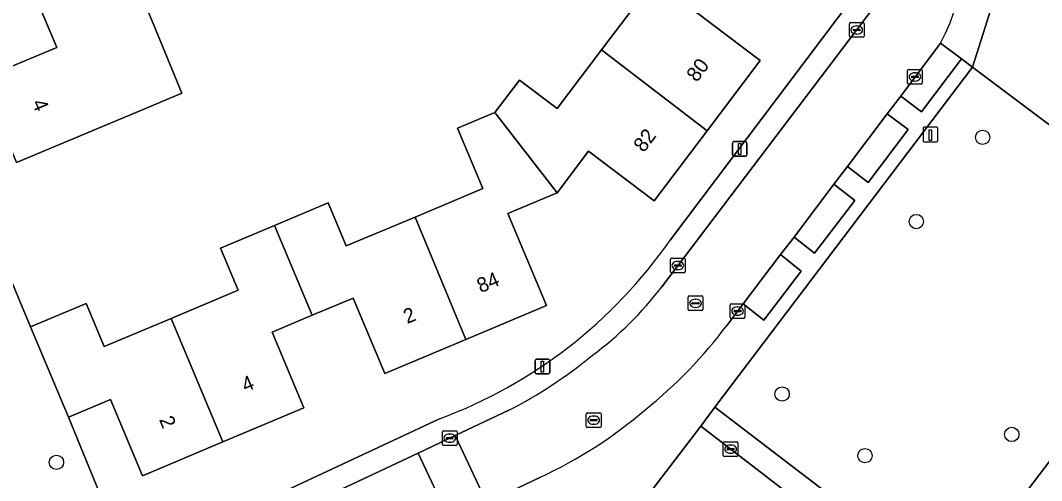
# Model space of a CAD drawing. Extents: x 158472 to 159562, y 388525 to 389606.
# Drawn here: x 158703 to 158772.6, y 389018.8 to 389050.2 of the extents above; entities that cross this region are included whole.
import ezdxf

# ---------------------------------------------------------------- set-up
doc = ezdxf.new("R2010")
doc.units = 0
for name, color, linetype in [('IMGEO_Boom', 7, 'Continuous'), ('IMGEO_Erf', 7, 'Continuous'), ('IMGEO_Groenvoorziening', 7, 'Continuous'), ('IMGEO_Kolk', 7, 'Continuous'), ('IMGEO_Laadpaal', 7, 'Continuous'), ('IMGEO_Lichtmast', 7, 'Continuous'), ('IMGEO_Pand', 7, 'Continuous'), ('IMGEO_Pand_nummerreeks', 7, 'Continuous'), ('IMGEO_Parkeervlak_open', 7, 'Continuous'), ('IMGEO_Rijbaan_lokaal_open', 7, 'Continuous'), ('IMGEO_Rioolput', 7, 'Continuous'), ('IMGEO_Voetpad_open', 7, 'Continuous')]:
    doc.layers.add(name, color=color, linetype=linetype)

msp = doc.modelspace()

# ---------------------------------------------------------------- linework, layer by layer
at = {"layer": 'IMGEO_Boom'}
for centre in [(158768.621, 389042.217), (158764.099, 389036.477), (158754.943, 389024.713), (158770.609, 389021.959), (158705.436, 389020.056), (158760.594, 389020.509)]:
    msp.add_circle(centre, 0.489, dxfattribs=at)
at = {"layer": 'IMGEO_Erf'}
for points in [[(158668.409, 389067.056), (158697.03, 389045.201), (158703.674, 389029.291), (158707.46, 389030.88), (158708.688, 389027.956), (158713.261, 389029.876), (158717.84, 389031.798), (158716.634, 389034.67), (158720.305, 389036.211), (158723.973, 389037.751), (158725.208, 389034.809), (158729.908, 389036.782), (158734.532, 389038.723), (158732.803, 389042.84), (158735.341, 389043.906), (158737.027, 389046.122), (158739.601, 389044.181), (158742.626, 389048.19), (158745.637, 389052.18)], [(158709.319, 389056.434), (158712.035, 389049.984), (158713.989, 389045.224), (158711.088, 389044.008), (158707.33, 389042.433), (158702.718, 389040.5), (158700.329, 389046.199), (158705.458, 389048.349), (158703.8, 389052.306)], [(158747.298, 389035.212), (158759.79, 389051.768)], [(158748.98, 389050.828), (158753.442, 389047.461), (158749.827, 389042.67), (158746.213, 389037.88), (158741.724, 389041.267), (158739.591, 389038.439), (158736.238, 389037.031), (158738.878, 389030.743), (158733.355, 389028.424), (158727.831, 389026.105), (158725.669, 389031.254), (158722.877, 389030.082), (158720.152, 389028.938), (158722.323, 389023.766), (158716.798, 389021.447), (158711.3, 389019.139), (158709.116, 389024.343), (158706.255, 389023.142), (158709.235, 389015.859), (158712.826, 389014.266), (158731.568, 389023.026)]]:
    msp.add_lwpolyline(points, dxfattribs=at)
msp.add_arc((158720.001, 389054.203), 33.254, 290.35614, 325.17361, dxfattribs=at)
at = {"layer": 'IMGEO_Groenvoorziening'}
msp.add_lwpolyline([(158750.354, 389023.821), (158766.566, 389011.438), (158784.307, 389034.728), (158767.926, 389046.996)], close=True, dxfattribs=at)
at = {"layer": 'IMGEO_Kolk'}
for p, q in [((158759.531, 389049.111), (158759.531, 389049.963)), ((158759.606, 389050.037), (158760.458, 389050.037)), ((158760.019, 389049.817), (158760.044, 389049.817)), ((158760.532, 389049.963), (158760.532, 389049.111)), ((158760.458, 389049.037), (158759.606, 389049.037)), ((158759.79, 389049.531), (158759.79, 389049.543)), ((158760.228, 389049.494), (158759.83, 389049.494)), ((158759.833, 389049.58), (158760.231, 389049.58)), ((158760.042, 389049.257), (158760.017, 389049.257)), ((158760.274, 389049.543), (158760.274, 389049.531)), ((158763.5, 389045.912), (158763.5, 389046.764)), ((158763.575, 389046.838), (158764.427, 389046.838)), ((158763.759, 389046.332), (158763.759, 389046.344)), ((158764.197, 389046.295), (158763.799, 389046.295)), ((158763.802, 389046.381), (158764.2, 389046.381)), ((158763.988, 389046.618), (158764.013, 389046.618)), ((158764.243, 389046.344), (158764.243, 389046.332)), ((158764.501, 389046.764), (158764.501, 389045.912)), ((158764.427, 389045.838), (158763.575, 389045.838)), ((158764.011, 389046.058), (158763.986, 389046.058)), ((158747.328, 389033.05), (158747.328, 389033.902)), ((158747.403, 389033.976), (158748.255, 389033.976)), ((158747.816, 389033.756), (158747.841, 389033.756)), ((158748.329, 389033.902), (158748.329, 389033.05)), ((158748.255, 389032.976), (158747.403, 389032.976)), ((158747.587, 389033.47), (158747.587, 389033.482)), ((158748.025, 389033.433), (158747.627, 389033.433)), ((158747.63, 389033.519), (158748.028, 389033.519)), ((158747.839, 389033.196), (158747.814, 389033.196)), ((158748.071, 389033.482), (158748.071, 389033.47)), ((158751.482, 389030.872), (158752.334, 389030.872)), ((158751.407, 389029.946), (158751.407, 389030.798)), ((158751.666, 389030.366), (158751.666, 389030.378)), ((158752.104, 389030.329), (158751.706, 389030.329)), ((158751.709, 389030.415), (158752.107, 389030.415)), ((158751.895, 389030.652), (158751.92, 389030.652)), ((158752.15, 389030.378), (158752.15, 389030.366)), ((158752.408, 389030.798), (158752.408, 389029.946)), ((158752.334, 389029.872), (158751.482, 389029.872)), ((158751.918, 389030.092), (158751.893, 389030.092)), ((158731.767, 389021.279), (158731.767, 389022.131)), ((158731.842, 389022.205), (158732.694, 389022.205)), ((158732.255, 389021.985), (158732.28, 389021.985)), ((158732.768, 389022.131), (158732.768, 389021.279)), ((158732.694, 389021.205), (158731.842, 389021.205)), ((158732.026, 389021.699), (158732.026, 389021.711)), ((158732.464, 389021.662), (158732.066, 389021.662)), ((158732.069, 389021.748), (158732.467, 389021.748)), ((158732.278, 389021.425), (158732.253, 389021.425)), ((158732.51, 389021.711), (158732.51, 389021.699)), ((158750.931, 389020.532), (158750.931, 389021.384)), ((158751.006, 389021.458), (158751.858, 389021.458)), ((158751.419, 389021.238), (158751.444, 389021.238)), ((158751.932, 389021.384), (158751.932, 389020.532)), ((158751.858, 389020.458), (158751.006, 389020.458)), ((158751.19, 389020.952), (158751.19, 389020.964)), ((158751.628, 389020.915), (158751.23, 389020.915)), ((158751.233, 389021.001), (158751.631, 389021.001)), ((158751.442, 389020.678), (158751.417, 389020.678)), ((158751.674, 389020.964), (158751.674, 389020.952))]:
    msp.add_line(p, q, dxfattribs=at)
for points in [[(158759.531, 389049.111), (158759.531, 389049.963)], [(158759.606, 389050.037), (158760.458, 389050.037)], [(158760.532, 389049.963), (158760.532, 389049.111)], [(158760.458, 389049.037), (158759.606, 389049.037)], [(158763.5, 389045.912), (158763.5, 389046.764)], [(158763.575, 389046.838), (158764.427, 389046.838)], [(158764.501, 389046.764), (158764.501, 389045.912)], [(158764.427, 389045.838), (158763.575, 389045.838)], [(158747.328, 389033.05), (158747.328, 389033.902)], [(158747.403, 389033.976), (158748.255, 389033.976)], [(158748.329, 389033.902), (158748.329, 389033.05)], [(158748.255, 389032.976), (158747.403, 389032.976)], [(158751.482, 389030.872), (158752.334, 389030.872)], [(158751.407, 389029.946), (158751.407, 389030.798)], [(158752.408, 389030.798), (158752.408, 389029.946)], [(158752.334, 389029.872), (158751.482, 389029.872)], [(158731.767, 389021.279), (158731.767, 389022.131)], [(158731.842, 389022.205), (158732.694, 389022.205)], [(158732.768, 389022.131), (158732.768, 389021.279)], [(158732.694, 389021.205), (158731.842, 389021.205)], [(158750.931, 389020.532), (158750.931, 389021.384)], [(158751.006, 389021.458), (158751.858, 389021.458)], [(158751.932, 389021.384), (158751.932, 389020.532)], [(158751.858, 389020.458), (158751.006, 389020.458)]]:
    msp.add_lwpolyline(points, dxfattribs=at)
for centre, radius, start, end in [((158759.608, 389049.961), 0.0765, 91.55205, 178.44795), ((158759.608, 389049.961), 0.0765, 91.55205, 178.44795), ((158760.456, 389049.961), 0.0765, 1.55205, 88.44795), ((158760.456, 389049.961), 0.0765, 1.55205, 88.44795), ((158759.608, 389049.113), 0.0765, 181.55205, 268.44795), ((158759.608, 389049.113), 0.0765, 181.55205, 268.44795), ((158759.83, 389049.54), 0.0403, 85.87752, 175.75265), ((158759.827, 389049.53), 0.0366, 178.93798, 274.71019), ((158760.231, 389049.537), 0.043, 264.86636, 352.45326), ((158760.235, 389049.542), 0.0386, 1.73085, 96.63898), ((158760.456, 389049.113), 0.0765, 271.55205, 358.44795), ((158760.456, 389049.113), 0.0765, 271.55205, 358.44795), ((158763.577, 389046.762), 0.0765, 91.55205, 178.44795), ((158763.577, 389046.762), 0.0765, 91.55205, 178.44795), ((158763.799, 389046.341), 0.0403, 85.87752, 175.75265), ((158763.796, 389046.331), 0.0366, 178.93798, 274.71019), ((158764.2, 389046.338), 0.043, 264.86636, 352.45326), ((158764.204, 389046.343), 0.0386, 1.73085, 96.63898), ((158764.425, 389046.762), 0.0765, 1.55205, 88.44795), ((158764.425, 389046.762), 0.0765, 1.55205, 88.44795), ((158763.577, 389045.914), 0.0765, 181.55205, 268.44795), ((158763.577, 389045.914), 0.0765, 181.55205, 268.44795), ((158764.425, 389045.914), 0.0765, 271.55205, 358.44795), ((158764.425, 389045.914), 0.0765, 271.55205, 358.44795), ((158747.405, 389033.9), 0.0765, 91.55205, 178.44795), ((158747.405, 389033.9), 0.0765, 91.55205, 178.44795), ((158748.253, 389033.9), 0.0765, 1.55205, 88.44795), ((158748.253, 389033.9), 0.0765, 1.55205, 88.44795), ((158747.405, 389033.052), 0.0765, 181.55205, 268.44795), ((158747.405, 389033.052), 0.0765, 181.55205, 268.44795), ((158747.627, 389033.479), 0.0403, 85.87752, 175.75265), ((158747.624, 389033.469), 0.0366, 178.93798, 274.71019), ((158748.028, 389033.476), 0.043, 264.86636, 352.45326), ((158748.032, 389033.481), 0.0386, 1.73085, 96.63898), ((158748.253, 389033.052), 0.0765, 271.55205, 358.44795), ((158748.253, 389033.052), 0.0765, 271.55205, 358.44795), ((158751.484, 389030.796), 0.0765, 91.55205, 178.44795), ((158751.484, 389030.796), 0.0765, 91.55205, 178.44795), ((158752.332, 389030.796), 0.0765, 1.55205, 88.44795), ((158752.332, 389030.796), 0.0765, 1.55205, 88.44795), ((158751.706, 389030.375), 0.0403, 85.87752, 175.75265), ((158751.703, 389030.365), 0.0366, 178.93798, 274.71019), ((158752.107, 389030.372), 0.043, 264.86636, 352.45326), ((158752.111, 389030.377), 0.0386, 1.73085, 96.63898), ((158751.484, 389029.948), 0.0765, 181.55205, 268.44795), ((158751.484, 389029.948), 0.0765, 181.55205, 268.44795), ((158752.332, 389029.948), 0.0765, 271.55205, 358.44795), ((158752.332, 389029.948), 0.0765, 271.55205, 358.44795), ((158731.844, 389022.129), 0.0765, 91.55205, 178.44795), ((158731.844, 389022.129), 0.0765, 91.55205, 178.44795), ((158732.692, 389022.129), 0.0765, 1.55205, 88.44795), ((158732.692, 389022.129), 0.0765, 1.55205, 88.44795), ((158731.844, 389021.281), 0.0765, 181.55205, 268.44795), ((158731.844, 389021.281), 0.0765, 181.55205, 268.44795), ((158732.066, 389021.708), 0.0403, 85.87752, 175.75265), ((158732.063, 389021.698), 0.0366, 178.93798, 274.71019), ((158732.467, 389021.705), 0.043, 264.86636, 352.45326), ((158732.471, 389021.71), 0.0386, 1.73085, 96.63898), ((158732.692, 389021.281), 0.0765, 271.55205, 358.44795), ((158732.692, 389021.281), 0.0765, 271.55205, 358.44795), ((158751.008, 389021.382), 0.0765, 91.55205, 178.44795), ((158751.008, 389021.382), 0.0765, 91.55205, 178.44795), ((158751.856, 389021.382), 0.0765, 1.55205, 88.44795), ((158751.856, 389021.382), 0.0765, 1.55205, 88.44795), ((158751.008, 389020.534), 0.0765, 181.55205, 268.44795), ((158751.008, 389020.534), 0.0765, 181.55205, 268.44795), ((158751.23, 389020.961), 0.0403, 85.87752, 175.75265), ((158751.227, 389020.951), 0.0366, 178.93798, 274.71019), ((158751.631, 389020.958), 0.043, 264.86636, 352.45326), ((158751.635, 389020.963), 0.0386, 1.73085, 96.63898), ((158751.856, 389020.534), 0.0765, 271.55205, 358.44795), ((158751.856, 389020.534), 0.0765, 271.55205, 358.44795)]:
    msp.add_arc(centre, radius, start, end, dxfattribs=at)
for centre, major_axis, ratio, start_param, end_param in [((158760.018, 389049.537), (-0.387, 0.002), 0.722429, 4.712389, 7.853982), ((158760.043, 389049.537), (-0.39, 0.002), 0.717154, 1.570796, 4.712389), ((158763.987, 389046.338), (-0.387, 0.002), 0.722429, 4.712389, 7.853982), ((158764.012, 389046.338), (-0.39, 0.002), 0.717154, 1.570796, 4.712389), ((158747.815, 389033.476), (-0.387, 0.002), 0.722429, 4.712389, 7.853982), ((158747.84, 389033.476), (-0.39, 0.002), 0.717154, 1.570796, 4.712389), ((158751.894, 389030.372), (-0.387, 0.002), 0.722429, 4.712389, 7.853982), ((158751.919, 389030.372), (-0.39, 0.002), 0.717154, 1.570796, 4.712389), ((158732.254, 389021.705), (-0.387, 0.002), 0.722429, 4.712389, 7.853982), ((158732.279, 389021.705), (-0.39, 0.002), 0.717154, 1.570796, 4.712389), ((158751.418, 389020.958), (-0.387, 0.002), 0.722429, 4.712389, 7.853982), ((158751.443, 389020.958), (-0.39, 0.002), 0.717154, 1.570796, 4.712389)]:
    msp.add_ellipse(centre, major_axis=major_axis, ratio=ratio, start_param=start_param, end_param=end_param, dxfattribs=at)
at = {"layer": 'IMGEO_Laadpaal'}
for p, q in [((158764.558, 389042.831), (158764.558, 389041.99)), ((158764.558, 389042.831), (158764.558, 389041.99)), ((158765.474, 389042.915), (158764.633, 389042.915)), ((158765.474, 389042.915), (158764.633, 389042.915)), ((158765.558, 389041.999), (158765.558, 389042.84)), ((158765.558, 389041.999), (158765.558, 389042.84)), ((158764.642, 389041.915), (158765.483, 389041.915)), ((158764.642, 389041.915), (158765.483, 389041.915))]:
    msp.add_line(p, q, dxfattribs=at)
msp.add_lwpolyline([(158764.973, 389042.728), (158765.133, 389042.728), (158765.133, 389041.995), (158764.973, 389041.995), (158764.973, 389042.728)], dxfattribs=at)
for centre, start, end in [((158764.636, 389042.837), 92.4484, 184.28452), ((158764.636, 389042.837), 92.4484, 184.28452), ((158765.48, 389042.837), 2.4484, 94.28452), ((158765.48, 389042.837), 2.4484, 94.28452), ((158764.636, 389041.993), 182.4484, 274.28452), ((158764.636, 389041.993), 182.4484, 274.28452), ((158765.48, 389041.993), 272.4484, 4.28452), ((158765.48, 389041.993), 272.4484, 4.28452)]:
    msp.add_arc(centre, 0.0779, start, end, dxfattribs=at)
at = {"layer": 'IMGEO_Lichtmast'}
for p, q in [((158751.555, 389041.025), (158751.555, 389041.825)), ((158751.555, 389041.825), (158751.555, 389041.025)), ((158751.655, 389041.925), (158752.445, 389041.925)), ((158752.445, 389041.925), (158751.655, 389041.925)), ((158752.545, 389041.825), (158752.545, 389041.025)), ((158752.545, 389041.025), (158752.545, 389041.825)), ((158752.445, 389040.925), (158751.655, 389040.925)), ((158751.655, 389040.925), (158752.445, 389040.925)), ((158738.095, 389026.189), (158738.095, 389026.989)), ((158738.095, 389026.989), (158738.095, 389026.189)), ((158738.195, 389027.089), (158738.985, 389027.089)), ((158738.985, 389027.089), (158738.195, 389027.089)), ((158739.085, 389026.989), (158739.085, 389026.189)), ((158739.085, 389026.189), (158739.085, 389026.989)), ((158738.985, 389026.089), (158738.195, 389026.089)), ((158738.195, 389026.089), (158738.985, 389026.089))]:
    msp.add_line(p, q, dxfattribs=at)
for points in [[(158751.975, 389041.8), (158752.125, 389041.8), (158752.125, 389041.05), (158751.975, 389041.05), (158751.975, 389041.8)], [(158738.515, 389026.964), (158738.665, 389026.964), (158738.665, 389026.214), (158738.515, 389026.214), (158738.515, 389026.964)]]:
    msp.add_lwpolyline(points, dxfattribs=at)
for centre, start, end in [((158751.655, 389041.825), 90, 180), ((158751.655, 389041.825), 90, 180), ((158752.445, 389041.825), 0, 90), ((158752.445, 389041.825), 360, 90), ((158751.655, 389041.025), 180, 270), ((158751.655, 389041.025), 180, 270), ((158752.445, 389041.025), 270, 0), ((158752.445, 389041.025), 270, 0), ((158738.195, 389026.989), 90, 180), ((158738.195, 389026.989), 90, 180), ((158738.985, 389026.989), 0, 90), ((158738.985, 389026.989), 360, 90), ((158738.195, 389026.189), 180, 270), ((158738.195, 389026.189), 180, 270), ((158738.985, 389026.189), 270, 0), ((158738.985, 389026.189), 270, 0)]:
    msp.add_arc(centre, 0.1, start, end, dxfattribs=at)
at = {"layer": 'IMGEO_Pand'}
for points in [[(158748.98, 389050.828), (158750.749, 389053.172), (158746.62, 389056.285), (158745.439, 389057.175), (158743.11, 389054.087), (158745.637, 389052.18), (158742.626, 389048.19), (158749.827, 389042.67), (158753.442, 389047.461)], [(158709.319, 389056.434), (158703.8, 389052.306), (158705.458, 389048.349), (158700.329, 389046.199), (158702.718, 389040.5), (158707.33, 389042.433), (158711.088, 389044.008), (158713.989, 389045.224), (158712.035, 389049.984)], [(158735.341, 389043.906), (158739.591, 389038.439), (158741.724, 389041.267), (158746.213, 389037.88), (158749.827, 389042.67), (158742.626, 389048.19), (158739.601, 389044.181), (158737.027, 389046.122)], [(158735.341, 389043.906), (158732.803, 389042.84), (158734.532, 389038.723), (158729.908, 389036.782), (158733.355, 389028.424), (158738.878, 389030.743), (158736.238, 389037.031), (158739.591, 389038.439)], [(158720.305, 389036.211), (158722.877, 389030.082), (158725.669, 389031.254), (158727.831, 389026.105), (158733.355, 389028.424), (158729.908, 389036.782), (158725.208, 389034.809), (158723.973, 389037.751)], [(158720.305, 389036.211), (158716.634, 389034.67), (158717.84, 389031.798), (158713.261, 389029.876), (158716.798, 389021.447), (158722.323, 389023.766), (158720.152, 389028.938), (158722.877, 389030.082)], [(158716.798, 389021.447), (158713.261, 389029.876), (158708.688, 389027.956), (158707.46, 389030.88), (158703.674, 389029.291), (158706.255, 389023.142), (158709.116, 389024.343), (158711.3, 389019.139)]]:
    msp.add_lwpolyline(points, close=True, dxfattribs=at)
at = {"layer": 'IMGEO_Parkeervlak_open'}
for points in [[(158765.739, 389048.631), (158763.034, 389045.03), (158764.444, 389043.949), (158767.187, 389047.566)], [(158762.109, 389043.83), (158759.395, 389040.233), (158760.815, 389039.134), (158763.535, 389042.748)], [(158755.763, 389035.411), (158757.159, 389034.315), (158759.894, 389037.921), (158758.466, 389039.017)], [(158752.289, 389030.857), (158753.691, 389029.754), (158756.245, 389033.091), (158754.829, 389034.219)]]:
    msp.add_lwpolyline(points, close=True, dxfattribs=at)
at = {"layer": 'IMGEO_Rijbaan_lokaal_open'}
for points in [[(158601.851, 389031.612), (158602.187, 389030.899), (158641.722, 389047.425), (158668.118, 389058.458), (158688.082, 389043.319), (158689.958, 389044.098), (158691.297, 389040.872), (158693.979, 389034.415), (158697.841, 389036.019), (158698.899, 389033.47), (158695.038, 389031.866), (158702.875, 389012.992), (158701.755, 389009.057), (158712.826, 389014.266), (158709.235, 389015.859), (158706.255, 389023.142), (158703.674, 389029.291), (158697.03, 389045.201), (158668.409, 389067.056)], [(158762.017, 389054.791), (158759.88, 389051.871), (158759.79, 389051.768), (158747.298, 389035.212)], [(158746.732, 389032.035), (158761.232, 389051.118)], [(158761.232, 389051.118), (158746.732, 389032.035)], [(158759.395, 389040.233), (158762.109, 389043.83), (158763.034, 389045.03), (158765.739, 389048.631)], [(158751.185, 389029.416), (158752.289, 389030.857), (158754.829, 389034.219), (158755.763, 389035.411), (158758.466, 389039.017), (158759.395, 389040.233)], [(158730.105, 389020.689), (158732.125, 389021.639), (158732.639, 389021.881), (158736.292, 389023.604)], [(158736.292, 389023.604), (158732.639, 389021.881), (158734.804, 389017.287), (158738.465, 389019.051)], [(158731.568, 389023.026), (158712.826, 389014.266), (158714.806, 389013.493), (158730.105, 389020.689)], [(158763.612, 389011.582), (158749.395, 389022.527), (158745.559, 389017.491), (158746.41, 389016.891), (158752.918, 389011.898), (158759.889, 389006.559)]]:
    msp.add_lwpolyline(points, dxfattribs=at)
for points in [[(158730.105, 389020.689), (158732.275, 389016.087), (158734.385, 389017.085), (158734.804, 389017.287), (158732.639, 389021.881), (158732.125, 389021.639)], [(158716.887, 389008.886), (158720.963, 389010.783), (158722.372, 389011.439), (158726.454, 389013.362), (158727.832, 389014.007), (158731.934, 389015.926), (158732.275, 389016.087), (158730.105, 389020.689), (158714.806, 389013.493), (158701.31, 389007.145), (158698.385, 389005.769), (158685.84, 389000), (158685.513, 388999.85), (158677.486, 388996.27), (158669.486, 388992.898), (158671.441, 388988.302), (158675.334, 388989.969), (158682.574, 388993.068), (158689.479, 388996.098), (158692.481, 388997.501), (158696.565, 388999.409), (158697.829, 389000)]]:
    msp.add_lwpolyline(points, close=True, dxfattribs=at)
for centre, radius, start, end in [((158755.882, 389054.159), 11.301, 330.71628, 32.39927), ((158720.001, 389054.203), 33.254, 290.35614, 325.17361), ((158728.041, 389046.218), 23.463, 306.47459, 322.80823), ((158728.041, 389046.218), 23.463, 306.47459, 322.80823), ((158726.134, 389048.054), 31.224, 308.56525, 323.35082), ((158721.836, 389051.788), 31.675, 297.1544, 309.51261), ((158721.836, 389051.788), 31.675, 297.1544, 309.51261), ((158725.316, 389047.332), 31.188, 294.93569, 310.56723)]:
    msp.add_arc(centre, radius, start, end, dxfattribs=at)
at = {"layer": 'IMGEO_Rioolput'}
for p, q in [((158748.531, 389030.475), (158748.531, 389031.327)), ((158748.606, 389031.401), (158749.458, 389031.401)), ((158748.79, 389030.895), (158748.79, 389030.907)), ((158749.228, 389030.858), (158748.83, 389030.858)), ((158748.833, 389030.944), (158749.231, 389030.944)), ((158749.019, 389031.181), (158749.044, 389031.181)), ((158749.274, 389030.907), (158749.274, 389030.895)), ((158749.532, 389031.327), (158749.532, 389030.475)), ((158749.458, 389030.401), (158748.606, 389030.401)), ((158749.042, 389030.621), (158749.017, 389030.621)), ((158741.586, 389022.508), (158741.586, 389023.36)), ((158741.661, 389023.434), (158742.513, 389023.434)), ((158742.074, 389023.214), (158742.099, 389023.214)), ((158742.587, 389023.36), (158742.587, 389022.508)), ((158741.845, 389022.928), (158741.845, 389022.94)), ((158742.283, 389022.891), (158741.885, 389022.891)), ((158741.888, 389022.977), (158742.286, 389022.977)), ((158742.097, 389022.654), (158742.072, 389022.654)), ((158742.329, 389022.94), (158742.329, 389022.928)), ((158742.513, 389022.434), (158741.661, 389022.434))]:
    msp.add_line(p, q, dxfattribs=at)
for points in [[(158748.531, 389030.475), (158748.531, 389031.327)], [(158748.606, 389031.401), (158749.458, 389031.401)], [(158749.532, 389031.327), (158749.532, 389030.475)], [(158749.458, 389030.401), (158748.606, 389030.401)], [(158741.586, 389022.508), (158741.586, 389023.36)], [(158741.661, 389023.434), (158742.513, 389023.434)], [(158742.587, 389023.36), (158742.587, 389022.508)], [(158742.513, 389022.434), (158741.661, 389022.434)]]:
    msp.add_lwpolyline(points, dxfattribs=at)
for centre, radius, start, end in [((158748.608, 389031.325), 0.0765, 91.55205, 178.44795), ((158748.608, 389031.325), 0.0765, 91.55205, 178.44795), ((158748.83, 389030.904), 0.0403, 85.87752, 175.75265), ((158748.827, 389030.894), 0.0366, 178.93798, 274.71019), ((158749.231, 389030.901), 0.043, 264.86636, 352.45326), ((158749.235, 389030.906), 0.0386, 1.73085, 96.63898), ((158749.456, 389031.325), 0.0765, 1.55205, 88.44795), ((158749.456, 389031.325), 0.0765, 1.55205, 88.44795), ((158748.608, 389030.477), 0.0765, 181.55205, 268.44795), ((158748.608, 389030.477), 0.0765, 181.55205, 268.44795), ((158749.456, 389030.477), 0.0765, 271.55205, 358.44795), ((158749.456, 389030.477), 0.0765, 271.55205, 358.44795), ((158741.663, 389023.358), 0.0765, 91.55205, 178.44795), ((158741.663, 389023.358), 0.0765, 91.55205, 178.44795), ((158742.511, 389023.358), 0.0765, 1.55205, 88.44795), ((158742.511, 389023.358), 0.0765, 1.55205, 88.44795), ((158741.663, 389022.51), 0.0765, 181.55205, 268.44795), ((158741.663, 389022.51), 0.0765, 181.55205, 268.44795), ((158741.885, 389022.937), 0.0403, 85.87752, 175.75265), ((158741.882, 389022.927), 0.0366, 178.93798, 274.71019), ((158742.286, 389022.934), 0.043, 264.86636, 352.45326), ((158742.29, 389022.939), 0.0386, 1.73085, 96.63898), ((158742.511, 389022.51), 0.0765, 271.55205, 358.44795), ((158742.511, 389022.51), 0.0765, 271.55205, 358.44795)]:
    msp.add_arc(centre, radius, start, end, dxfattribs=at)
for centre, major_axis, ratio, start_param, end_param in [((158749.018, 389030.901), (-0.387, 0.002), 0.722429, 4.712389, 7.853982), ((158749.043, 389030.901), (-0.39, 0.002), 0.717154, 1.570796, 4.712389), ((158742.073, 389022.934), (-0.387, 0.002), 0.722429, 4.712389, 7.853982), ((158742.098, 389022.934), (-0.39, 0.002), 0.717154, 1.570796, 4.712389)]:
    msp.add_ellipse(centre, major_axis=major_axis, ratio=ratio, start_param=start_param, end_param=end_param, dxfattribs=at)
at = {"layer": 'IMGEO_Voetpad_open'}
for points in [[(158765.739, 389048.631), (158767.187, 389047.566), (158767.926, 389046.996), (158771.254, 389057.492), (158754.435, 389076.526), (158748.078, 389083.72), (158738.53, 389094.525)], [(158804.846, 389058.527), (158801.295, 389055.812), (158797.969, 389052.399), (158787.267, 389038.677), (158784.307, 389034.728), (158766.566, 389011.438), (158765.697, 389010.296)], [(158742.361, 389015.783), (158743.609, 389014.817), (158745.559, 389017.491), (158749.395, 389022.527), (158750.354, 389023.821), (158767.926, 389046.996)], [(158767.926, 389046.996), (158767.187, 389047.566), (158764.444, 389043.949), (158763.034, 389045.03), (158762.109, 389043.83), (158763.535, 389042.748), (158760.815, 389039.134), (158759.395, 389040.233), (158758.466, 389039.017), (158759.894, 389037.921), (158757.159, 389034.315), (158755.763, 389035.411), (158754.829, 389034.219), (158756.245, 389033.091), (158753.691, 389029.754), (158752.289, 389030.857), (158751.185, 389029.416)], [(158750.354, 389023.821), (158749.395, 389022.527), (158763.612, 389011.582)], [(158765.697, 389010.296), (158766.566, 389011.438), (158750.354, 389023.821)], [(158738.465, 389019.051), (158734.804, 389017.287), (158734.385, 389017.085), (158732.275, 389016.087), (158731.934, 389015.926), (158732.709, 389014.292), (158728.594, 389012.376), (158727.832, 389014.007), (158726.454, 389013.362), (158727.23, 389011.706), (158723.13, 389009.812), (158722.372, 389011.439), (158720.963, 389010.783), (158721.771, 389009.166), (158717.664, 389007.24), (158716.887, 389008.886), (158697.829, 389000)]]:
    msp.add_lwpolyline(points, dxfattribs=at)
msp.add_lwpolyline([(158787.267, 389038.677), (158774.772, 389048.054), (158772.724, 389053.549), (158771.254, 389057.492), (158767.926, 389046.996), (158784.307, 389034.728)], close=True, dxfattribs=at)
for centre, radius, start, end in [((158755.882, 389054.159), 11.301, 330.71628, 32.39927), ((158726.134, 389048.054), 31.224, 308.56525, 323.35082), ((158725.316, 389047.332), 31.188, 294.93569, 310.56723)]:
    msp.add_arc(centre, radius, start, end, dxfattribs=at)

# ---------------------------------------------------------------- texts
at = {"layer": 'IMGEO_Pand_nummerreeks'}
for s, rotation, p in [('80', 52.96422, (158749.127, 389045.926)), ('4', 292.74048, (158703.741, 389044.578)), ('82', 52.96587, (158745.509, 389041.131)), ('84', 22.77659, (158734.379, 389031.587)), ('2', 22.77288, (158729.362, 389029.48)), ('4', 22.778, (158718.332, 389024.823)), ('2', 292.76668, (158712.424, 389022.971))]:
    msp.add_text(s, height=1, rotation=rotation, dxfattribs=at).set_placement(p)

doc.saveas('drawing.dxf')
